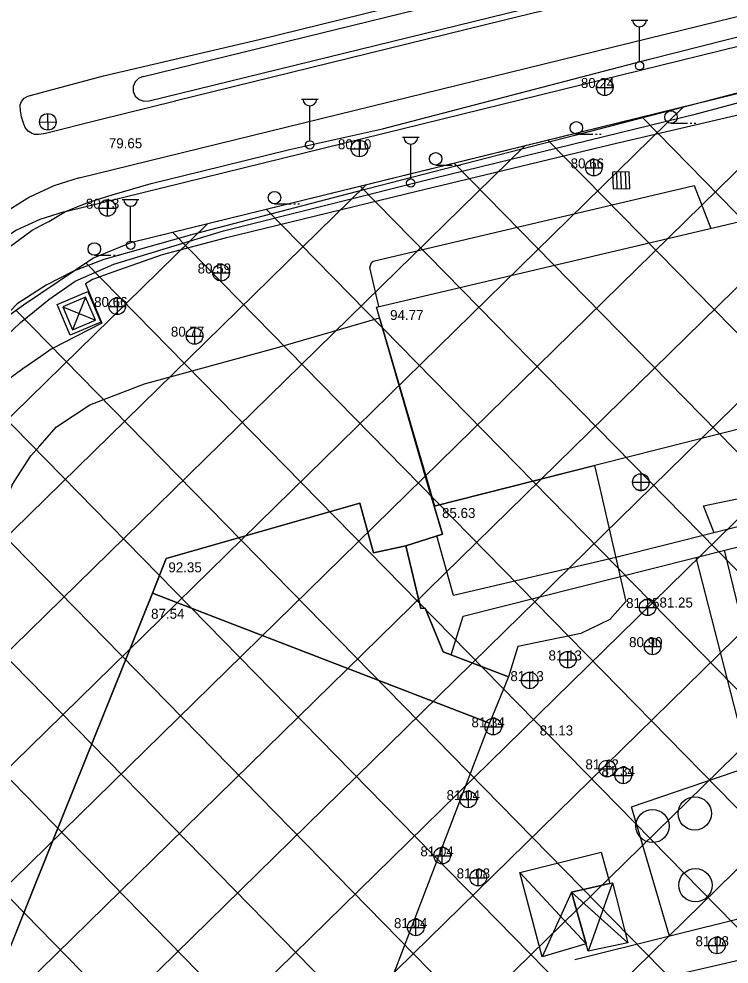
# Model space of a CAD drawing. Extents: x 412225 to 413380, y 4456471 to 4457189.
# Drawn here: x 412275.7 to 412361, y 4456538.3 to 4456651.9 of the extents above; entities that cross this region are included whole.
import ezdxf

# ---------------------------------------------------------------- set-up
doc = ezdxf.new("R2010")
doc.units = 0
for name, color, linetype in [('0_HALİHAZIR', 7, 'Continuous'), ('0_KADASTRO', 7, 'Continuous'), ('ADA_KOCEPHE', 7, 'Continuous'), ('KALDIRIM', 7, 'Continuous'), ('Level 35', 7, 'Continuous')]:
    doc.layers.add(name, color=color, linetype=linetype)

msp = doc.modelspace()

# ---------------------------------------------------------------- linework, layer by layer
at = {"layer": '0_HALİHAZIR'}
for p, q in [((412349.27, 4456651.79), (412351.27, 4456651.79)), ((412350.27, 4456646.79), (412350.27, 4456650.98)), ((412346.11, 4456642.7), (412346.11, 4456644.7)), ((412345.09, 4456643.69), (412347.09, 4456643.69)), ((412309.63, 4456642.28), (412311.63, 4456642.28)), ((412310.63, 4456637.28), (412310.63, 4456641.47)), ((412279.19, 4456638.54), (412279.14, 4456640.54)), ((412278.15, 4456639.5), (412280.15, 4456639.56)), ((412354.05, 4456639.37), (412356.05, 4456639.37)), ((412356.35, 4456639.37), (412356.55, 4456639.37)), ((412356.85, 4456639.37), (412357.05, 4456639.37)), ((412321.77, 4456637.69), (412323.77, 4456637.69)), ((412342.67, 4456638.07), (412344.67, 4456638.07)), ((412344.97, 4456638.07), (412345.17, 4456638.07)), ((412345.47, 4456638.07), (412345.67, 4456638.07)), ((412315.59, 4456636.32), (412317.59, 4456636.32)), ((412316.61, 4456635.33), (412316.61, 4456637.33)), ((412322.77, 4456632.69), (412322.77, 4456636.88)), ((412325.77, 4456634.35), (412327.77, 4456634.35)), ((412328.07, 4456634.35), (412328.27, 4456634.35)), ((412328.57, 4456634.35), (412328.77, 4456634.35)), ((412344.8, 4456633.03), (412344.8, 4456635.03)), ((412343.78, 4456634.02), (412345.78, 4456634.02)), ((412349.03, 4456633.55), (412347.03, 4456633.48)), ((412349.03, 4456633.55), (412347.03, 4456633.48)), ((412347.03, 4456633.48), (412347.1, 4456631.48)), ((412347.03, 4456633.48), (412347.1, 4456631.48)), ((412347.6, 4456631.5), (412347.54, 4456633.5)), ((412348.1, 4456631.52), (412348.03, 4456633.51)), ((412348.65, 4456631.54), (412348.58, 4456633.53)), ((412349.1, 4456631.55), (412349.03, 4456633.55)), ((412349.1, 4456631.55), (412349.03, 4456633.55)), ((412347.1, 4456631.48), (412349.1, 4456631.55)), ((412347.1, 4456631.48), (412349.1, 4456631.55)), ((412286.33, 4456628.18), (412286.33, 4456630.18)), ((412288.1, 4456630.21), (412290.1, 4456630.21)), ((412306.4, 4456629.69), (412308.4, 4456629.69)), ((412308.7, 4456629.69), (412308.9, 4456629.69)), ((412309.2, 4456629.69), (412309.4, 4456629.69)), ((412285.31, 4456629.17), (412287.31, 4456629.17)), ((412289.1, 4456625.21), (412289.1, 4456629.41)), ((412284.74, 4456623.5), (412286.74, 4456623.5)), ((412287.04, 4456623.5), (412287.24, 4456623.5)), ((412287.54, 4456623.5), (412287.74, 4456623.5)), ((412299.99, 4456620.4), (412299.99, 4456622.4)), ((412298.97, 4456621.39), (412300.97, 4456621.39)), ((412283.69, 4456618.48), (412280.94, 4456617.3)), ((412283.69, 4456618.48), (412282.11, 4456614.54)), ((412284.87, 4456615.72), (412283.69, 4456618.48)), ((412287.51, 4456616.37), (412287.51, 4456618.37)), ((412280.94, 4456617.3), (412284.87, 4456615.72)), ((412280.94, 4456617.3), (412282.11, 4456614.54)), ((412286.49, 4456617.36), (412288.49, 4456617.36)), ((412282.11, 4456614.54), (412284.87, 4456615.72)), ((412296.81, 4456612.8), (412296.81, 4456614.8)), ((412295.79, 4456613.79), (412297.79, 4456613.79)), ((412350.45, 4456595.22), (412350.45, 4456597.22)), ((412349.43, 4456596.21), (412351.43, 4456596.21)), ((412350.45, 4456595.21), (412350.45, 4456595.45)), ((412351.27, 4456580.17), (412351.27, 4456582.17)), ((412350.25, 4456581.16), (412352.25, 4456581.16)), ((412351.85, 4456575.47), (412351.85, 4456577.47)), ((412350.83, 4456576.46), (412352.83, 4456576.46)), ((412341.67, 4456573.87), (412341.67, 4456575.87)), ((412340.65, 4456574.86), (412342.65, 4456574.86)), ((412337.1, 4456571.38), (412337.1, 4456573.38)), ((412336.08, 4456572.37), (412338.08, 4456572.37)), ((412332.71, 4456565.83), (412332.71, 4456567.83)), ((412331.69, 4456566.82), (412333.69, 4456566.82)), ((412346.4, 4456560.78), (412346.4, 4456562.78)), ((412345.38, 4456561.77), (412347.38, 4456561.77)), ((412348.34, 4456559.96), (412348.34, 4456561.96)), ((412347.32, 4456560.95), (412349.32, 4456560.95)), ((412329.7, 4456557.07), (412329.7, 4456559.07)), ((412328.68, 4456558.06), (412330.68, 4456558.06)), ((412326.56, 4456550.31), (412326.56, 4456552.31)), ((412325.54, 4456551.3), (412327.54, 4456551.3)), ((412330.89, 4456547.66), (412330.89, 4456549.66)), ((412335.89, 4456549.29), (412343.85, 4456540.7)), ((412329.87, 4456548.65), (412331.87, 4456548.65)), ((412347.02, 4456548.04), (412344.1, 4456539.84)), ((412342.1, 4456546.92), (412338.57, 4456539.16)), ((412342.1, 4456546.92), (412348.87, 4456540.83)), ((412323.39, 4456541.68), (412323.39, 4456543.68)), ((412322.37, 4456542.67), (412324.37, 4456542.67)), ((412359.6, 4456539.51), (412359.6, 4456541.51)), ((412358.58, 4456540.5), (412360.58, 4456540.5))]:
    msp.add_line(p, q, dxfattribs=at)
for points in [[(412503.46, 4456678.24), (412469.03, 4456669.65), (412438.84, 4456662.52), (412415.68, 4456657.24), (412394.67, 4456651.63), (412365.71, 4456643.97), (412342.49, 4456637.89), (412316.39, 4456631.19), (412296.71, 4456626.06), (412285.88, 4456622.98), (412282.22, 4456621.58), (412278.94, 4456619.91), (412278.4, 4456619.56)], [(412357.12, 4456640.53), (412396.21, 4456650.96), (412438.91, 4456662.09), (412504.33, 4456676.98)], [(412285.86, 4456645.08), (412304.55, 4456649.45), (412331.92, 4456656.24), (412361.02, 4456663.34), (412380.25, 4456668.14), (412388.65, 4456670.13), (412389.65, 4456670.3), (412390.49, 4456670.35), (412390.85, 4456670.31), (412391.17, 4456669.92), (412391.54, 4456669.16), (412391.91, 4456667.94), (412391.96, 4456667.14), (412391.75, 4456666.6), (412391.48, 4456666.16), (412391.19, 4456665.92), (412375.56, 4456661.91), (412334.05, 4456651.76), (412294.42, 4456642.03)], [(412278.48, 4456627.16), (412279.26, 4456627.57), (412281.29, 4456628.76), (412283.94, 4456629.85), (412286.89, 4456630.78), (412291.55, 4456632.15), (412297.64, 4456633.61), (412308.19, 4456636.21), (412319.38, 4456638.69), (412351.46, 4456647.07), (412388.33, 4456656.47)], [(412420.6, 4456651.99), (412419.67, 4456651.14), (412418.73, 4456650.58), (412402.95, 4456648.1), (412389.72, 4456646.85), (412383.74, 4456645.86), (412376.09, 4456644.14), (412364.86, 4456640.98), (412346.84, 4456636.79), (412322.19, 4456630.84), (412300.47, 4456625.56), (412292.91, 4456623.54), (412286.97, 4456621.46), (412284.52, 4456620.61), (412283.67, 4456620.07), (412285.65, 4456615.33), (412279.53, 4456612.2), (412278.3, 4456611.35)], [(412278.67, 4456643.14), (412285.86, 4456645.08)], [(412278.61, 4456638.1), (412278.07, 4456638.03), (412277.56, 4456638.03), (412277.17, 4456638.17), (412276.77, 4456638.42), (412276.42, 4456638.88), (412276.19, 4456639.49), (412275.98, 4456640.14), (412275.86, 4456640.89), (412275.83, 4456641.59), (412275.99, 4456642), (412276.31, 4456642.4), (412276.73, 4456642.62), (412278.67, 4456643.14)], [(412294.48, 4456642.04), (412285.24, 4456639.75)], [(412278.37, 4456617.47), (412279.26, 4456618.2), (412282.45, 4456620.4), (412287.09, 4456622.42), (412300.26, 4456626.43), (412325.52, 4456632.77), (412357.12, 4456640.53)], [(412285.24, 4456639.75), (412278.88, 4456638.13), (412278.61, 4456638.1)], [(412318.95, 4456617.33), (412317.86, 4456622.03), (412318.06, 4456622.64), (412318.27, 4456622.79), (412356.86, 4456631.89), (412356.86, 4456631.89), (412358.83, 4456626.73)], [(412324.88, 4456595.74), (412318.66, 4456617.26), (412376.28, 4456630.84), (412380.61, 4456613.92), (412395.35, 4456618.38), (412419.14, 4456624.17), (412420.81, 4456617.41), (412334.6, 4456595.63)], [(412272.31, 4456622.63), (412274.49, 4456624.49), (412277.25, 4456626.52), (412278.48, 4456627.16)], [(412278.4, 4456619.56), (412275.46, 4456617.67), (412273.66, 4456615.79)], [(412272.09, 4456611.87), (412275.88, 4456615.42), (412278.37, 4456617.47)], [(412278.17, 4456600.6), (412280.2, 4456602.86), (412284.2, 4456605.53), (412290.77, 4456608.06), (412306.49, 4456612.33), (412319.03, 4456616), (412324.93, 4456595.74)], [(412278.3, 4456611.35), (412276.14, 4456609.85), (412274.29, 4456608.47)], [(412275.14, 4456596.33), (412277.09, 4456599.39), (412278.17, 4456600.6)], [(412334.6, 4456595.63), (412344.88, 4456598.23), (412345.5, 4456595.5)], [(412277.56, 4456547.65), (412270.64, 4456530.45), (412252.42, 4456537.69), (412255.28, 4456546.02), (412265.41, 4456572.22), (412272.99, 4456591.31), (412274.85, 4456595.86), (412275.14, 4456596.33)], [(412324.93, 4456595.74), (412325.62, 4456593.36), (412325.57, 4456593.35), (412326.59, 4456589.99), (412322.17, 4456588.58), (412318.31, 4456587.74), (412316.64, 4456593.68), (412293.38, 4456587.04), (412291.72, 4456582.88), (412277.56, 4456547.65)], [(412345.5, 4456595.5), (412348.62, 4456581.89), (412346.71, 4456579.7), (412343.2, 4456578.03), (412335.63, 4456576.48), (412334.52, 4456572.82), (412326.65, 4456575.84), (412324.5, 4456581.09), (412323.99, 4456581.02), (412322.17, 4456588.58), (412326.59, 4456589.99), (412325.57, 4456593.35), (412334.6, 4456595.63)], [(412334.6, 4456595.63), (412325.57, 4456593.35), (412324.88, 4456595.74)], [(412359.23, 4456590.13), (412357.98, 4456593.38), (412366.99, 4456595.25)], [(412371.3, 4456593.16), (412347.41, 4456587.17), (412327.9, 4456582.59), (412325.92, 4456589.78)], [(412327.62, 4456575.47), (412329.07, 4456580.11), (412374.83, 4456591.65)], [(412370.74, 4456545.84), (412360.47, 4456588.03)], [(412353.88, 4456541.63), (412349.32, 4456557.19), (412363.52, 4456562.02), (412357.07, 4456587.17)], [(412277.56, 4456547.65), (412291.72, 4456582.88), (412332.25, 4456567.25), (412332.25, 4456567.25), (412313.55, 4456518.44), (412277.38, 4456532.33)], [(412385.29, 4456549.47), (412342.5, 4456538.8)], [(412277.38, 4456532.33), (412272.2, 4456534.32), (412277.56, 4456547.65)], [(412370.58, 4456527.26), (412358.28, 4456523.98), (412354.88, 4456537.05), (412367.01, 4456539.87)]]:
    msp.add_lwpolyline(points, dxfattribs=at)
for points in [[(412283.94, 4456619.16), (412285.51, 4456615.48), (412281.83, 4456613.91), (412280.26, 4456617.59)], [(412291.72, 4456582.88), (412293.38, 4456587.04), (412316.64, 4456593.68), (412318.31, 4456587.74), (412322.17, 4456588.58), (412323.99, 4456581.02), (412324.5, 4456581.09), (412326.65, 4456575.84), (412334.52, 4456572.82), (412332.25, 4456567.25)], [(412338.57, 4456539.16), (412335.89, 4456549.29), (412345.67, 4456551.73), (412346.71, 4456547.97), (412342.1, 4456546.92), (412343.85, 4456540.7)], [(412342.1, 4456546.92), (412347.02, 4456548.04), (412348.87, 4456540.83), (412344.1, 4456539.84)]]:
    msp.add_lwpolyline(points, close=True, dxfattribs=at)
for centre, radius in [((412350.27, 4456646.29), 0.5), ((412346.09, 4456643.71), 1), ((412354.05, 4456640.12), 0.75), ((412279.15, 4456639.55), 1), ((412342.67, 4456638.82), 0.75), ((412310.63, 4456636.78), 0.5), ((412316.6, 4456636.34), 1), ((412325.77, 4456635.1), 0.75), ((412344.78, 4456634.04), 1), ((412322.77, 4456632.19), 0.5), ((412306.4, 4456630.44), 0.75), ((412286.31, 4456629.19), 1), ((412284.74, 4456624.25), 0.75), ((412289.1, 4456624.71), 0.5), ((412299.97, 4456621.41), 1), ((412287.49, 4456617.38), 1), ((412296.79, 4456613.81), 1), ((412350.43, 4456596.23), 1), ((412351.25, 4456581.18), 1), ((412351.84, 4456576.48), 1), ((412341.66, 4456574.88), 1), ((412337.08, 4456572.39), 1), ((412332.69, 4456566.84), 1), ((412346.39, 4456561.79), 1), ((412348.32, 4456560.97), 1), ((412329.69, 4456558.08), 1), ((412356.91, 4456556.39), 2), ((412351.83, 4456554.88), 2), ((412326.55, 4456551.32), 1), ((412330.88, 4456548.67), 1), ((412356.99, 4456547.76), 2), ((412323.37, 4456542.69), 1), ((412359.58, 4456540.52), 1)]:
    msp.add_circle(centre, radius, dxfattribs=at)
for centre, radius, start, end in [((412350.27, 4456651.82), 0.837, 183.298, 356.9072), ((412310.63, 4456642.31), 0.837, 183.298, 356.9072), ((412322.77, 4456637.72), 0.837, 183.298, 356.9072), ((412289.1, 4456630.24), 0.837, 183.298, 356.9072), ((412350.44, 4456596.22), 1, 229.7499, 308.9079)]:
    msp.add_arc(centre, radius, start, end, dxfattribs=at)
at = {"layer": '0_KADASTRO'}
msp.add_lwpolyline([(412239.08, 4456522.92), (412241.81, 4456532.11), (412244.3, 4456540.07), (412253.47, 4456569.46), (412258.13, 4456584.22), (412263.51, 4456600.42), (412265.57, 4456606.92), (412266.96, 4456610.88), (412276.22, 4456617.55), (412284.56, 4456623.15), (412289.25, 4456625.07), (412382.85, 4456648.08), (412458, 4456666.39), (412467.04, 4456668.7), (412522.03, 4456682.07), (412533.88, 4456684.99)], dxfattribs=at)
at = {"layer": 'ADA_KOCEPHE'}
for p, q in [((412289.25, 4456625.07), (412382.85, 4456648.08)), ((412289.25, 4456625.07), (412382.85, 4456648.08)), ((412284.56, 4456623.15), (412289.25, 4456625.07)), ((412284.56, 4456623.15), (412289.25, 4456625.07)), ((412276.22, 4456617.55), (412284.56, 4456623.15)), ((412276.22, 4456617.55), (412284.56, 4456623.15)), ((412266.96, 4456610.88), (412276.22, 4456617.55)), ((412266.96, 4456610.88), (412276.22, 4456617.55))]:
    msp.add_line(p, q, dxfattribs=at)
at = {"layer": 'KALDIRIM'}
for p, q in [((412282.92, 4456632.81), (412591.83, 4456708.59)), ((412290.66, 4456645), (412533.17, 4456704.5)), ((412291.31, 4456642.07), (412528.31, 4456700.21))]:
    msp.add_line(p, q, dxfattribs=at)
for points in [[(412281.12, 4456628.74), (412381.54, 4456653.42), (412456.67, 4456671.73), (412465.71, 4456674.04), (412520.72, 4456687.41), (412532.49, 4456690.31), (412561.23, 4456698.22)], [(412290.66, 4456645), (412290.08, 4456644.79), (412289.63, 4456644.37), (412289.4, 4456643.8), (412289.4, 4456643.19), (412289.66, 4456642.63), (412290.11, 4456642.22), (412290.7, 4456642.03), (412291.31, 4456642.08)], [(412282.92, 4456632.81), (412279.87, 4456631.85), (412276.96, 4456630.51), (412274.25, 4456628.81), (412271.78, 4456626.77), (412269.59, 4456624.44), (412267.72, 4456621.85), (412266.19, 4456619.04), (412265.04, 4456616.06)], [(412281.12, 4456628.73), (412278.19, 4456627.81), (412275.4, 4456626.52), (412272.8, 4456624.89), (412270.44, 4456622.94), (412268.33, 4456620.7), (412266.54, 4456618.21), (412265.07, 4456615.52), (412263.96, 4456612.65)]]:
    msp.add_lwpolyline(points, dxfattribs=at)
at = {"layer": 'Level 35'}
for p, q in [((412316.68, 4456505.28), (412488.9, 4456674.02)), ((412304.82, 4456507.67), (412469.9, 4456669.39)), ((412292.97, 4456510.05), (412450.73, 4456664.62)), ((412281.11, 4456512.44), (412431.71, 4456659.99)), ((412269.26, 4456514.82), (412412.7, 4456655.35)), ((412257.41, 4456517.21), (412393.68, 4456650.72)), ((412245.55, 4456519.59), (412374.63, 4456646.06)), ((412240.9, 4456529.03), (412355.56, 4456641.37)), ((412503.34, 4456484.18), (412350.54, 4456640.14)), ((412247.13, 4456549.14), (412336.48, 4456636.68)), ((412489.18, 4456484.35), (412339.26, 4456637.36)), ((412475.02, 4456484.51), (412327.98, 4456634.59)), ((412253.42, 4456569.3), (412317.41, 4456631.99)), ((412460.86, 4456484.67), (412316.7, 4456631.82)), ((412446.7, 4456484.84), (412305.41, 4456629.04)), ((412259.95, 4456589.7), (412298.33, 4456627.3)), ((412432.54, 4456485), (412294.13, 4456626.27)), ((412418.38, 4456485.16), (412283.73, 4456622.6)), ((412404.22, 4456485.33), (412275.32, 4456616.9)), ((412390.06, 4456485.49), (412267.11, 4456610.99)), ((412375.9, 4456485.66), (412263.5, 4456600.38)), ((412349.06, 4456498.76), (412259.95, 4456589.71)), ((412331.62, 4456502.27), (412256.47, 4456578.97)), ((412314.18, 4456505.78), (412253.07, 4456568.16))]:
    msp.add_line(p, q, dxfattribs=at)

# ---------------------------------------------------------------- texts
at = {"layer": '0_HALİHAZIR'}
for s, p in [('80.24', (412343.22, 4456643.62)), ('79.65', (412286.48, 4456636.37)), ('80.10', (412314.02, 4456636.25)), ('80.66', (412341.99, 4456633.95)), ('80.13', (412283.72, 4456629.1)), ('80.59', (412297.16, 4456621.32)), ('80.66', (412284.71, 4456617.29)), ('94.77', (412320.29, 4456615.72)), ('80.77', (412293.94, 4456613.72)), ('85.63', (412326.53, 4456591.92)), ('92.35', (412293.64, 4456585.38)), ('81.25', (412348.66, 4456581.09)), ('81.25', (412352.67, 4456581.15)), ('87.54', (412291.56, 4456579.8)), ('80.90', (412349.02, 4456576.39)), ('81.13', (412339.33, 4456574.79)), ('81.13', (412334.75, 4456572.3)), ('81.34', (412330.07, 4456566.75)), ('81.13', (412338.27, 4456565.77)), ('81.42', (412343.77, 4456561.7)), ('81.34', (412345.7, 4456560.88)), ('81.04', (412327.08, 4456557.99)), ('81.04', (412323.93, 4456551.24)), ('81.08', (412328.29, 4456548.58)), ('81.04', (412320.76, 4456542.6)), ('81.08', (412357, 4456540.43))]:
    msp.add_text(s, height=1.2, dxfattribs=at).set_placement(p)

doc.saveas('drawing.dxf')
